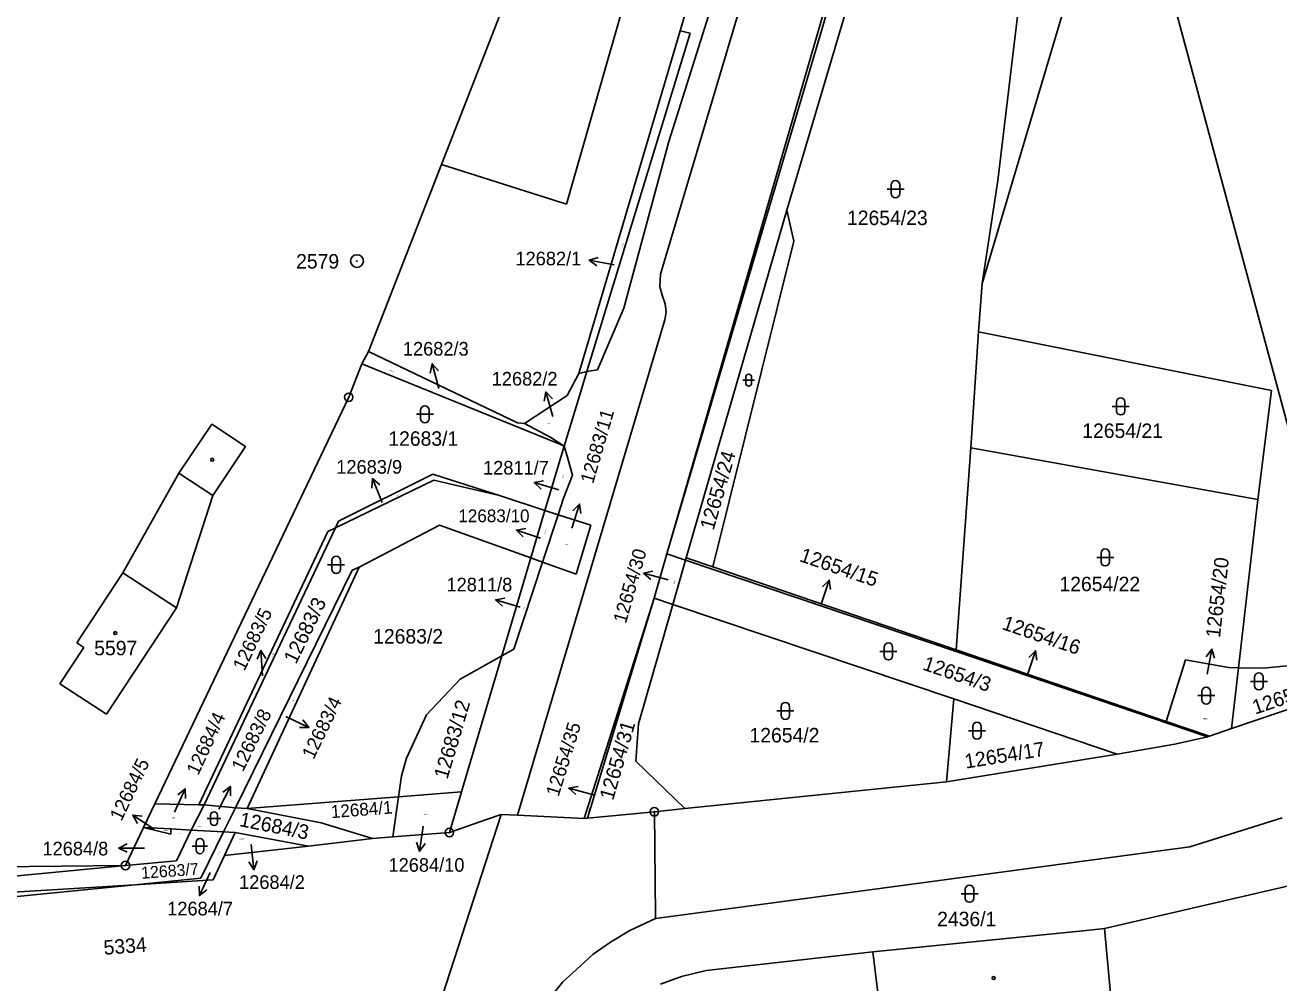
# Model space of a CAD drawing. Extents: x -822293 to -820259, y -1071573 to -1068794.
# Drawn here: x -820583.6 to -820436.3, y -1069367.7 to -1069255.1 of the extents above; entities that cross this region are included whole.
import ezdxf

# ---------------------------------------------------------------- set-up
doc = ezdxf.new("R2010")
doc.units = 0
for name, color, linetype in [('Vrstva 1', 7, 'Continuous'), ('Vrstva 12', 7, 'Continuous'), ('Vrstva 16', 7, 'Continuous'), ('Vrstva 17', 7, 'Continuous'), ('Vrstva 18', 7, 'Continuous'), ('Vrstva 19', 7, 'Continuous'), ('Vrstva 24', 7, 'Continuous'), ('Vrstva 25', 7, 'Continuous'), ('Vrstva 4', 7, 'Continuous')]:
    doc.layers.add(name, color=color, linetype=linetype)

msp = doc.modelspace()

# ---------------------------------------------------------------- linework, layer by layer
at = {"layer": 'Vrstva 1'}
for p, q in [((-820508.96, -1069284.39), (-820468.47, -1069148.07)), ((-820508.17, -1069316.98), (-820471.43, -1069192.9)), ((-820494.15, -1069276.86), (-820471.09, -1069199.3)), ((-820497.51, -1069224.9), (-820506.66, -1069255.8)), ((-820471.19, -1069285.48), (-820454.11, -1069228.02)), ((-820495.7, -1069229.85), (-820508.01, -1069268.82)), ((-820464.74, -1069235.02), (-820469.34, -1069273.4)), ((-820508.17, -1069316.98), (-820487.91, -1069247)), ((-820527.23, -1069252.34), (-820534.71, -1069271.52)), ((-820506.66, -1069255.8), (-820518.59, -1069296.09)), ((-820505.5, -1069256.09), (-820517.63, -1069295.84)), ((-820506.66, -1069255.8), (-820505.5, -1069256.09)), ((-820508.01, -1069268.82), (-820513.3, -1069288.38)), ((-820534.71, -1069271.52), (-820543.27, -1069293.48)), ((-820469.34, -1069273.4), (-820471.19, -1069285.48)), ((-820505.95, -1069317.74), (-820494.15, -1069276.86)), ((-820493.31, -1069280.51), (-820494.15, -1069276.86)), ((-820502.82, -1069318.81), (-820493.31, -1069280.51)), ((-820509.05, -1069285.85), (-820508.96, -1069284.39)), ((-820471.62, -1069291.19), (-820471.19, -1069285.48)), ((-820508.79, -1069286.86), (-820509.05, -1069285.85)), ((-820508.44, -1069287.89), (-820508.79, -1069286.86)), ((-820513.3, -1069288.38), (-820516.37, -1069295.64)), ((-820508.33, -1069288.86), (-820508.44, -1069287.89)), ((-820525.79, -1069348), (-820508.46, -1069289.75)), ((-820508.46, -1069289.75), (-820508.33, -1069288.86)), ((-820471.62, -1069291.19), (-820472.52, -1069304.81)), ((-820437.17, -1069298.06), (-820471.62, -1069291.19)), ((-820543.27, -1069293.48), (-820544.05, -1069294.92)), ((-820525.78, -1069301.89), (-820543.27, -1069293.48)), ((-820544.05, -1069294.92), (-820545.61, -1069298.87)), ((-820520.81, -1069304.39), (-820544.05, -1069294.92)), ((-820517.63, -1069295.84), (-820518.59, -1069296.09)), ((-820517.63, -1069295.84), (-820518.5, -1069298.71)), ((-820516.37, -1069295.64), (-820517.63, -1069295.84)), ((-820518.59, -1069296.09), (-820519.96, -1069298.67)), ((-820545.61, -1069298.87), (-820568.38, -1069346.63)), ((-820519.96, -1069298.67), (-820524.96, -1069301.97)), ((-820518.5, -1069298.71), (-820520.3, -1069304.6)), ((-820438.81, -1069310.9), (-820437.17, -1069298.06)), ((-820524.96, -1069301.97), (-820525.78, -1069301.89)), ((-820565.56, -1069307.78), (-820561.7, -1069302.01)), ((-820561.7, -1069302.01), (-820557.75, -1069304.66)), ((-820521.88, -1069303.58), (-820524.96, -1069301.97)), ((-820557.75, -1069304.66), (-820561.59, -1069310.42)), ((-820520.3, -1069304.6), (-820522.55, -1069312.17)), ((-820520.3, -1069304.6), (-820521.88, -1069303.58)), ((-820520.3, -1069304.6), (-820520.81, -1069304.39)), ((-820519.87, -1069306.07), (-820520.3, -1069304.6)), ((-820472.52, -1069304.81), (-820474.23, -1069328.56)), ((-820472.52, -1069304.81), (-820438.81, -1069310.9)), ((-820519.3, -1069308.02), (-820519.87, -1069306.07)), ((-820572.16, -1069319.5), (-820565.56, -1069307.78)), ((-820547.18, -1069314.22), (-820535.6, -1069308.6)), ((-820535.71, -1069307.91), (-820546.81, -1069313.44)), ((-820527.91, -1069310.43), (-820535.71, -1069307.91)), ((-820535.6, -1069308.6), (-820527.91, -1069310.43)), ((-820520.38, -1069310.73), (-820519.3, -1069308.02)), ((-820561.59, -1069310.42), (-820565.85, -1069323.61)), ((-820522.55, -1069312.17), (-820527.91, -1069310.43)), ((-820521.01, -1069312.67), (-820520.38, -1069310.73)), ((-820522.55, -1069312.17), (-820524.2, -1069317.75)), ((-820522.55, -1069312.17), (-820521.01, -1069312.67)), ((-820441.06, -1069330.65), (-820438.81, -1069310.9)), ((-820546.81, -1069313.44), (-820547.18, -1069314.22)), ((-820522.84, -1069318.24), (-820521.01, -1069312.67)), ((-820521.01, -1069312.67), (-820517.17, -1069313.91)), ((-820548.07, -1069314.65), (-820563.2, -1069346.75)), ((-820547.18, -1069314.22), (-820562.61, -1069346.75)), ((-820547.18, -1069314.22), (-820548.07, -1069314.65)), ((-820534.94, -1069313.9), (-820544.37, -1069318.83)), ((-820524.2, -1069317.75), (-820534.94, -1069313.9)), ((-820517.17, -1069313.91), (-820518.87, -1069319.67)), ((-820524.2, -1069317.75), (-820527.62, -1069329.26)), ((-820522.84, -1069318.24), (-820524.2, -1069317.75)), ((-820508.25, -1069317.25), (-820509.74, -1069322.46)), ((-820508.17, -1069316.98), (-820508.25, -1069317.25)), ((-820508.25, -1069317.25), (-820506.02, -1069318.01)), ((-820507.51, -1069323.22), (-820506.02, -1069318.01)), ((-820506.02, -1069318.01), (-820505.95, -1069317.74)), ((-820506.02, -1069318.01), (-820474.25, -1069328.76)), ((-820502.82, -1069318.81), (-820505.95, -1069317.74)), ((-820577.57, -1069327.74), (-820572.16, -1069319.5)), ((-820545.21, -1069319.2), (-820558.92, -1069347.12)), ((-820557.55, -1069347.19), (-820544.37, -1069318.83)), ((-820544.37, -1069318.83), (-820545.21, -1069319.2)), ((-820526.19, -1069328.47), (-820522.84, -1069318.24)), ((-820518.87, -1069319.67), (-820522.84, -1069318.24)), ((-820474.23, -1069328.56), (-820502.82, -1069318.81)), ((-820509.74, -1069322.46), (-820517.94, -1069348.39)), ((-820517.57, -1069348.35), (-820509.74, -1069322.46)), ((-820507.51, -1069323.22), (-820509.74, -1069322.46)), ((-820565.85, -1069323.61), (-820574.05, -1069336.12)), ((-820511.58, -1069337.26), (-820507.51, -1069323.22)), ((-820474.52, -1069334.3), (-820507.51, -1069323.22)), ((-820408.24, -1069326.35), (-820441.88, -1069337.8)), ((-820579.54, -1069332.55), (-820576.74, -1069328.28)), ((-820576.74, -1069328.28), (-820577.57, -1069327.74)), ((-820532.53, -1069332), (-820527.62, -1069329.26)), ((-820527.62, -1069329.26), (-820532.36, -1069345.23)), ((-820527.62, -1069329.26), (-820526.19, -1069328.47)), ((-820474.23, -1069328.56), (-820474.25, -1069328.76)), ((-820474.25, -1069328.76), (-820444.72, -1069338.76)), ((-820474.23, -1069328.56), (-820449.56, -1069336.98)), ((-820447.29, -1069329.72), (-820449.56, -1069336.98)), ((-820442.25, -1069330.63), (-820447.29, -1069329.72)), ((-820423.07, -1069329.19), (-820438.14, -1069330.69)), ((-820441.06, -1069330.65), (-820442.25, -1069330.63)), ((-820441.06, -1069330.65), (-820441.88, -1069337.8)), ((-820438.14, -1069330.69), (-820441.06, -1069330.65)), ((-820574.05, -1069336.12), (-820579.54, -1069332.55)), ((-820536.47, -1069336.18), (-820532.53, -1069332)), ((-820474.52, -1069334.3), (-820475.36, -1069344.08)), ((-820455.31, -1069340.82), (-820474.52, -1069334.3)), ((-820538.83, -1069341.28), (-820536.47, -1069336.18)), ((-820511.89, -1069341.63), (-820511.58, -1069337.26)), ((-820449.56, -1069336.98), (-820444.48, -1069338.71)), ((-820444.72, -1069338.76), (-820448.54, -1069339.63)), ((-820444.48, -1069338.71), (-820444.72, -1069338.76)), ((-820441.88, -1069337.8), (-820444.48, -1069338.71)), ((-820448.54, -1069339.63), (-820455.31, -1069340.82)), ((-820539.42, -1069343.35), (-820538.83, -1069341.28)), ((-820506.1, -1069347.21), (-820511.89, -1069341.63)), ((-820455.31, -1069340.82), (-820475.36, -1069344.08)), ((-820539.76, -1069345.81), (-820539.42, -1069343.35)), ((-820475.36, -1069344.08), (-820506.1, -1069347.21)), ((-820557.55, -1069347.19), (-820539.76, -1069345.81)), ((-820540.42, -1069350.54), (-820539.76, -1069345.81)), ((-820539.76, -1069345.81), (-820532.36, -1069345.23)), ((-820532.36, -1069345.23), (-820533.78, -1069350.02)), ((-820568.38, -1069346.63), (-820569.72, -1069349.43)), ((-820563.2, -1069346.75), (-820568.38, -1069346.63)), ((-820564.11, -1069349.74), (-820562.61, -1069346.75)), ((-820562.61, -1069346.75), (-820563.2, -1069346.75)), ((-820558.92, -1069347.12), (-820562.61, -1069346.75)), ((-820558.92, -1069347.12), (-820560.31, -1069349.95)), ((-820558.92, -1069347.12), (-820557.55, -1069347.19)), ((-820557.55, -1069347.19), (-820548.86, -1069348.87)), ((-820517.57, -1069348.35), (-820509.7, -1069347.58)), ((-820506.1, -1069347.21), (-820509.7, -1069347.58)), ((-820509.7, -1069347.58), (-820509.55, -1069359.85)), ((-820548.86, -1069348.87), (-820542.8, -1069350.72)), ((-820535.04, -1069370.62), (-820527.7, -1069347.91)), ((-820529.41, -1069348.5), (-820533.78, -1069350.02)), ((-820527.7, -1069347.91), (-820529.41, -1069348.5)), ((-820525.79, -1069348), (-820527.7, -1069347.91)), ((-820517.94, -1069348.39), (-820525.79, -1069348)), ((-820517.94, -1069348.39), (-820517.57, -1069348.35)), ((-820446.78, -1069351.72), (-820435.95, -1069348.29)), ((-820569.72, -1069349.43), (-820571.84, -1069353.89)), ((-820569.72, -1069349.43), (-820566.5, -1069349.6)), ((-820569.72, -1069349.43), (-820566.5, -1069350.2)), ((-820566.5, -1069349.6), (-820564.11, -1069349.74)), ((-820566.5, -1069350.2), (-820566.5, -1069349.6)), ((-820565.83, -1069353.34), (-820564.11, -1069349.74)), ((-820564.11, -1069349.74), (-820560.31, -1069349.95)), ((-820560.31, -1069349.95), (-820562.97, -1069355.37)), ((-820560.31, -1069349.95), (-820558.94, -1069350.02)), ((-820558.94, -1069350.02), (-820560.19, -1069352.71)), ((-820558.94, -1069350.02), (-820550.34, -1069351.63)), ((-820540.42, -1069350.54), (-820542.8, -1069350.72)), ((-820533.78, -1069350.02), (-820540.42, -1069350.54)), ((-820550.34, -1069351.63), (-820560.19, -1069352.71)), ((-820550.01, -1069351.59), (-820550.34, -1069351.63)), ((-820542.8, -1069350.72), (-820550.01, -1069351.59)), ((-820496.07, -1069358.31), (-820446.78, -1069351.72)), ((-820571.84, -1069353.89), (-820565.83, -1069353.34)), ((-820560.19, -1069352.71), (-820561.54, -1069355.59)), ((-820571.84, -1069353.89), (-820591.4, -1069354.08)), ((-820591.4, -1069355.77), (-820571.84, -1069353.89)), ((-820428.62, -1069354.76), (-820456.8, -1069361.32)), ((-820570.75, -1069356.15), (-820594.81, -1069358.57)), ((-820591.4, -1069357.4), (-820570.75, -1069356.15)), ((-820562.97, -1069355.37), (-820570.75, -1069356.15)), ((-820561.54, -1069355.59), (-820570.75, -1069356.15)), ((-820509.55, -1069360.11), (-820496.07, -1069358.31)), ((-820512.59, -1069361.54), (-820509.55, -1069360.11)), ((-820509.55, -1069359.85), (-820509.55, -1069360.11)), ((-820514.87, -1069362.89), (-820512.59, -1069361.54)), ((-820484.01, -1069364.05), (-820458.96, -1069361.53)), ((-820458.96, -1069361.53), (-820456.8, -1069361.32)), ((-820456.8, -1069361.32), (-820455.77, -1069372.39)), ((-820516.9, -1069364.32), (-820514.87, -1069362.89)), ((-820518.84, -1069366.1), (-820516.9, -1069364.32)), ((-820484.01, -1069364.05), (-820503.62, -1069366.25)), ((-820482.69, -1069375.18), (-820484.01, -1069364.05)), ((-820520.45, -1069367.56), (-820518.84, -1069366.1)), ((-820503.62, -1069366.25), (-820506.49, -1069366.93)), ((-820522.06, -1069369.56), (-820520.45, -1069367.56)), ((-820506.49, -1069366.93), (-820508.96, -1069367.86))]:
    msp.add_line(p, q, dxfattribs=at)
at = {"layer": 'Vrstva 12'}
msp.add_line((-820428.56, -1069327.25), (-820462.25, -1069201.94), dxfattribs=at)
at = {"layer": 'Vrstva 16'}
for p, q in [((-820514.41, -1069283.29), (-820517.36, -1069282.745)), ((-820535.02, -1069297.83), (-820535.803, -1069294.934)), ((-820521.61, -1069301.12), (-820522.439, -1069298.237)), ((-820541.69, -1069311.22), (-820542.8, -1069308.433)), ((-820520.93, -1069309.75), (-820523.806, -1069308.896)), ((-820519.41, -1069314.27), (-820518.488, -1069311.415)), ((-820523.06, -1069315.41), (-820525.91, -1069314.473)), ((-820508.06, -1069320.31), (-820510.96, -1069319.542)), ((-820490.11, -1069323.19), (-820489.143, -1069320.35)), ((-820525.48, -1069323.52), (-820528.356, -1069322.666)), ((-820444.73, -1069331.42), (-820444.197, -1069328.468)), ((-820555.75, -1069331.61), (-820555.915, -1069328.615)), ((-820465.87, -1069331.5), (-820464.9, -1069328.661)), ((-820553.01, -1069336.4), (-820550.29, -1069337.665)), ((-820560.85, -1069347.29), (-820559.504, -1069344.609)), ((-820566.08, -1069347.61), (-820564.821, -1069344.887)), ((-820516.86, -1069345.59), (-820519.76, -1069344.822)), ((-820568.47, -1069349.62), (-820570.978, -1069347.974)), ((-820536.86, -1069349.26), (-820537.275, -1069352.231)), ((-820569.62, -1069351.84), (-820572.62, -1069351.841)), ((-820557.08, -1069351.42), (-820556.753, -1069354.402)), ((-820561.89, -1069354.72), (-820563.159, -1069357.438))]:
    msp.add_line(p, q, dxfattribs=at)
for points in [[(-820516.468, -1069283.418), (-820517.36, -1069282.745), (-820516.286, -1069282.435)], [(-820536.025, -1069296.03), (-820535.803, -1069294.934), (-820535.059, -1069295.769)], [(-820522.643, -1069299.336), (-820522.439, -1069298.237), (-820521.682, -1069299.06)], [(-820542.895, -1069309.547), (-820542.8, -1069308.433), (-820541.965, -1069309.177)], [(-820522.99, -1069309.66), (-820523.806, -1069308.896), (-820522.705, -1069308.701)], [(-820519.271, -1069312.213), (-820518.488, -1069311.415), (-820518.32, -1069312.52)], [(-820525.116, -1069315.26), (-820525.91, -1069314.473), (-820524.804, -1069314.31)], [(-820510.121, -1069320.282), (-820510.96, -1069319.542), (-820509.865, -1069319.315)], [(-820489.939, -1069321.136), (-820489.143, -1069320.35), (-820488.992, -1069321.458)], [(-820527.54, -1069323.43), (-820528.356, -1069322.666), (-820527.255, -1069322.471)], [(-820444.867, -1069329.363), (-820444.197, -1069328.468), (-820443.883, -1069329.541)], [(-820556.359, -1069329.641), (-820555.915, -1069328.615), (-820555.361, -1069329.586)], [(-820465.697, -1069329.446), (-820464.9, -1069328.661), (-820464.75, -1069329.769)], [(-820550.986, -1069336.79), (-820550.29, -1069337.665), (-820551.407, -1069337.697)], [(-820560.4, -1069345.278), (-820559.504, -1069344.609), (-820559.506, -1069345.727)], [(-820518.921, -1069345.562), (-820519.76, -1069344.822), (-820518.665, -1069344.595)], [(-820565.694, -1069345.585), (-820564.821, -1069344.887), (-820564.787, -1069346.005)], [(-820570.416, -1069348.941), (-820570.978, -1069347.974), (-820569.868, -1069348.105)], [(-820571.62, -1069352.34), (-820572.62, -1069351.841), (-820571.62, -1069351.34)], [(-820536.641, -1069351.31), (-820537.275, -1069352.231), (-820537.632, -1069351.172)], [(-820556.365, -1069353.354), (-820556.753, -1069354.402), (-820557.359, -1069353.463)], [(-820562.283, -1069356.744), (-820563.159, -1069357.438), (-820563.189, -1069356.321)]]:
    msp.add_lwpolyline(points, dxfattribs=at)
at = {"layer": 'Vrstva 24'}
for centre, radius in [((-820544.64, -1069282.86), 0.75), ((-820544.64, -1069282.86), 0.0327), ((-820545.61, -1069298.87), 0.5), ((-820545.61, -1069298.87), 0.0327), ((-820509.7, -1069347.58), 0.5), ((-820509.7, -1069347.58), 0.0327), ((-820533.78, -1069350.02), 0.5), ((-820533.78, -1069350.02), 0.0327), ((-820571.84, -1069353.89), 0.5), ((-820571.84, -1069353.89), 0.0327)]:
    msp.add_circle(centre, radius, dxfattribs=at)
at = {"layer": 'Vrstva 25'}
for p, q in [((-820481.86, -1069274.91), (-820481.86, -1069273.91)), ((-820480.86, -1069274.91), (-820480.86, -1069273.91)), ((-820482.36, -1069274.41), (-820480.36, -1069274.41)), ((-820499.32, -1069296.86), (-820497.92, -1069296.86)), ((-820498.97, -1069297.21), (-820498.97, -1069296.51)), ((-820498.27, -1069297.21), (-820498.27, -1069296.51)), ((-820537.16, -1069301.37), (-820537.16, -1069300.37)), ((-820536.16, -1069301.37), (-820536.16, -1069300.37)), ((-820455.91, -1069299.95), (-820453.91, -1069299.95)), ((-820455.41, -1069300.45), (-820455.41, -1069299.45)), ((-820454.41, -1069300.45), (-820454.41, -1069299.45)), ((-820537.66, -1069300.87), (-820535.66, -1069300.87)), ((-820547.59, -1069319.06), (-820547.59, -1069318.06)), ((-820546.59, -1069319.06), (-820546.59, -1069318.06)), ((-820457.72, -1069317.69), (-820455.72, -1069317.69)), ((-820457.22, -1069318.19), (-820457.22, -1069317.19)), ((-820456.22, -1069318.19), (-820456.22, -1069317.19)), ((-820548.09, -1069318.56), (-820546.09, -1069318.56)), ((-820482.7, -1069329.24), (-820482.7, -1069328.24)), ((-820481.7, -1069329.24), (-820481.7, -1069328.24)), ((-820483.2, -1069328.74), (-820481.2, -1069328.74)), ((-820439.67, -1069332.27), (-820437.67, -1069332.27)), ((-820439.17, -1069332.77), (-820439.17, -1069331.77)), ((-820438.17, -1069332.77), (-820438.17, -1069331.77)), ((-820445.86, -1069333.93), (-820443.86, -1069333.93)), ((-820445.36, -1069334.43), (-820445.36, -1069333.43)), ((-820444.36, -1069334.43), (-820444.36, -1069333.43)), ((-820495.31, -1069335.73), (-820493.31, -1069335.73)), ((-820494.81, -1069336.23), (-820494.81, -1069335.23)), ((-820493.81, -1069336.23), (-820493.81, -1069335.23)), ((-820472.79, -1069338.06), (-820470.79, -1069338.06)), ((-820472.29, -1069338.56), (-820472.29, -1069337.56)), ((-820471.29, -1069338.56), (-820471.29, -1069337.56)), ((-820562.23, -1069348.39), (-820560.63, -1069348.39)), ((-820561.83, -1069348.79), (-820561.83, -1069347.99)), ((-820561.03, -1069348.79), (-820561.03, -1069347.99)), ((-820563.99, -1069351.62), (-820562.19, -1069351.62)), ((-820563.54, -1069352.07), (-820563.54, -1069351.17)), ((-820562.64, -1069352.07), (-820562.64, -1069351.17)), ((-820473.67, -1069357.22), (-820471.67, -1069357.22)), ((-820473.17, -1069357.72), (-820473.17, -1069356.72)), ((-820472.17, -1069357.72), (-820472.17, -1069356.72))]:
    msp.add_line(p, q, dxfattribs=at)
for centre in [(-820561.65, -1069306.21), (-820573.03, -1069326.59), (-820469.83, -1069367.13)]:
    msp.add_circle(centre, 0.175, dxfattribs=at)
for centre, radius, start, end in [((-820481.36, -1069273.91), 0.5, 0, 180), ((-820481.36, -1069274.91), 0.5, 180, 0), ((-820498.62, -1069296.51), 0.35, 0, 180), ((-820498.62, -1069297.21), 0.35, 180, 0), ((-820454.91, -1069299.45), 0.5, 0, 180), ((-820536.66, -1069300.37), 0.5, 0, 180), ((-820454.91, -1069300.45), 0.5, 180, 0), ((-820536.66, -1069301.37), 0.5, 180, 0), ((-820547.09, -1069318.06), 0.5, 0, 180), ((-820456.72, -1069317.19), 0.5, 0, 180), ((-820547.09, -1069319.06), 0.5, 180, 0), ((-820456.72, -1069318.19), 0.5, 180, 0), ((-820482.2, -1069328.24), 0.5, 0, 180), ((-820482.2, -1069329.24), 0.5, 180, 0), ((-820438.67, -1069331.77), 0.5, 0, 180), ((-820438.67, -1069332.77), 0.5, 180, 0), ((-820444.86, -1069333.43), 0.5, 0, 180), ((-820494.31, -1069335.23), 0.5, 0, 180), ((-820444.86, -1069334.43), 0.5, 180, 0), ((-820494.31, -1069336.23), 0.5, 180, 0), ((-820471.79, -1069337.56), 0.5, 0, 180), ((-820471.79, -1069338.56), 0.5, 180, 0), ((-820561.43, -1069347.99), 0.4, 0, 180), ((-820561.43, -1069348.79), 0.4, 180, 0), ((-820563.09, -1069351.17), 0.45, 0, 180), ((-820563.09, -1069352.07), 0.45, 180, 0), ((-820472.67, -1069356.72), 0.5, 0, 180), ((-820472.67, -1069357.72), 0.5, 180, 0)]:
    msp.add_arc(centre, radius, start, end, dxfattribs=at)
at = {"layer": 'Vrstva 4'}
for p, q in [((-820495.5, -1069190.43), (-820520.01, -1069276.16)), ((-820520.01, -1069276.16), (-820534.71, -1069271.52)), ((-820561.59, -1069310.42), (-820565.56, -1069307.78)), ((-820572.16, -1069319.5), (-820565.85, -1069323.61))]:
    msp.add_line(p, q, dxfattribs=at)

# ---------------------------------------------------------------- texts
at = {"layer": 'Vrstva 16'}
for s, height, p in [('12682/1', 1.6, (-820526.021, -1069283.36)), ('12682/3', 1.6, (-820539.248, -1069293.97)), ('12682/2', 1.6, (-820528.809, -1069297.49)), ('12683/9', 1.6, (-820547.069, -1069307.85)), ('12811/7', 1.6, (-820529.827, -1069307.95)), ('12683/10', 1.5, (-820532.73, -1069313.55)), ('12811/8', 1.6, (-820534.121, -1069321.68)), ('12684/8', 1.6, (-820581.59, -1069352.71)), ('12684/10', 1.6, (-820540.934, -1069354.63)), ('12684/2', 1.6, (-820558.49, -1069356.65)), ('12684/7', 1.6, (-820566.936, -1069359.76))]:
    msp.add_text(s, height=height, dxfattribs=at).set_placement(p)
for s, height, rotation, p in [('12683/11', 1.6, 73.7397, (-820516.898, -1069309.11)), ('12654/30', 1.6, 74.02617, (-820513.037, -1069325.534)), ('12654/15', 1.7, 341.19639, (-820492.748, -1069318.113)), ('12654/20', 1.7, 83.50065, (-820443.248, -1069327.201)), ('12683/5', 1.6, 64.51506, (-820557.864, -1069331.122)), ('12654/16', 1.7, 341.13906, (-820468.957, -1069326.093)), ('12683/4', 1.6, 64.05669, (-820549.743, -1069341.523)), ('12683/8', 1.6, 63.82746, (-820558.032, -1069342.963)), ('12684/4', 1.6, 65.088, (-820563.298, -1069343.385)), ('12654/35', 1.6, 72.65106, (-820520.955, -1069345.882)), ('12684/5', 1.6, 64.40049, (-820572.315, -1069348.777))]:
    msp.add_text(s, height=height, rotation=rotation, dxfattribs=at).set_placement(p)
at = {"layer": 'Vrstva 17'}
msp.add_text('2579', height=1.7, dxfattribs=at).set_placement((-820551.791, -1069283.74))
at = {"layer": 'Vrstva 18'}
for s, height, p in [('12654/23', 1.7, (-820487.065, -1069278.63)), ('12682/2', 0.1, (-820522.428, -1069302.02)), ('12654/21', 1.7, (-820459.422, -1069303.65)), ('12683/1', 1.7, (-820540.957, -1069304.57)), ('12683/11', 0.1, (-820520.236, -1069316.23)), ('12654/22', 1.7, (-820462.104, -1069321.66)), ('12654/20', 0.1, (-820445.306, -1069336.71)), ('12654/2', 1.7, (-820498.52, -1069339.43)), ('12684/4', 0.1, (-820566.372, -1069348.34)), ('12684/10', 0.1, (-820536.878, -1069347.96)), ('12684/8', 0.1, (-820565.634, -1069350.17)), ('12683/8', 0.1, (-820563.428, -1069349.39)), ('12684/2', 0.1, (-820558.446, -1069350.81)), ('2436/1', 1.7, (-820476.472, -1069361.03))]:
    msp.add_text(s, height=height, dxfattribs=at).set_placement(p)
for s, height, rotation, p in [('12682/1', 0.1, 73.16667, (-820513.423, -1069281.244)), ('12682/3', 0.1, 338.67531, (-820540.815, -1069295.758)), ('12654/24', 1.7, 73.9116, (-820502.745, -1069314.579)), ('12811/7', 0.1, 72.02079, (-820520.43, -1069308.444)), ('12683/9', 0.1, 25.89768, (-820540.176, -1069310.636)), ('12683/10', 0.1, 71.79165, (-820522.556, -1069315.031)), ('12654/30', 0.1, 74.08341, (-820507.372, -1069320.817)), ('12683/3', 1.7, 63.94212, (-820551.801, -1069330.316)), ('12811/8', 0.1, 71.84889, (-820525.031, -1069323.957)), ('12654/15', 0.1, 341.13906, (-820491.299, -1069322.902)), ('12654/3', 1.7, 341.13906, (-820478.275, -1069330.855)), ('12654/16', 0.1, 341.29188, (-820473.237, -1069329.053)), ('12654/27', 1.7, 18.62109, (-820439.103, -1069336.167)), ('12683/12', 1.7, 73.45323, (-820534.012, -1069343.841)), ('12654/31', 1.7, 73.85427, (-820514.548, -1069346.315)), ('12654/17', 1.7, 9.22464, (-820473.104, -1069342.517)), ('12684/1', 1.5, 4.4118, (-820547.646, -1069348.336)), ('12654/35', 0.1, 72.47916, (-820517.439, -1069347.667)), ('12684/3', 1.7, 348.75945, (-820558.543, -1069349.261)), ('12684/5', 0.1, 356.43708, (-820567.314, -1069349.828)), ('12684/7', 0.1, 65.4318, (-820560.959, -1069352.714)), ('12683/7', 1.4, 4.068, (-820569.944, -1069355.463)), ('5334', 1.7, 4.34745, (-820574.34, -1069364.399))]:
    msp.add_text(s, height=height, rotation=rotation, dxfattribs=at).set_placement(p)
at = {"layer": 'Vrstva 19'}
for s, p in [('12683/2', (-820542.74, -1069327.81)), ('5597', (-820575.51, -1069329.19))]:
    msp.add_text(s, height=1.7, dxfattribs=at).set_placement(p)
for s, rotation, p in [('12683/5', 65.14533, (-820554.623, -1069329.4)), ('12683/4', 64.85886, (-820552.163, -1069334.737))]:
    msp.add_text(s, height=0.1, rotation=rotation, dxfattribs=at).set_placement(p)

doc.saveas('drawing.dxf')
